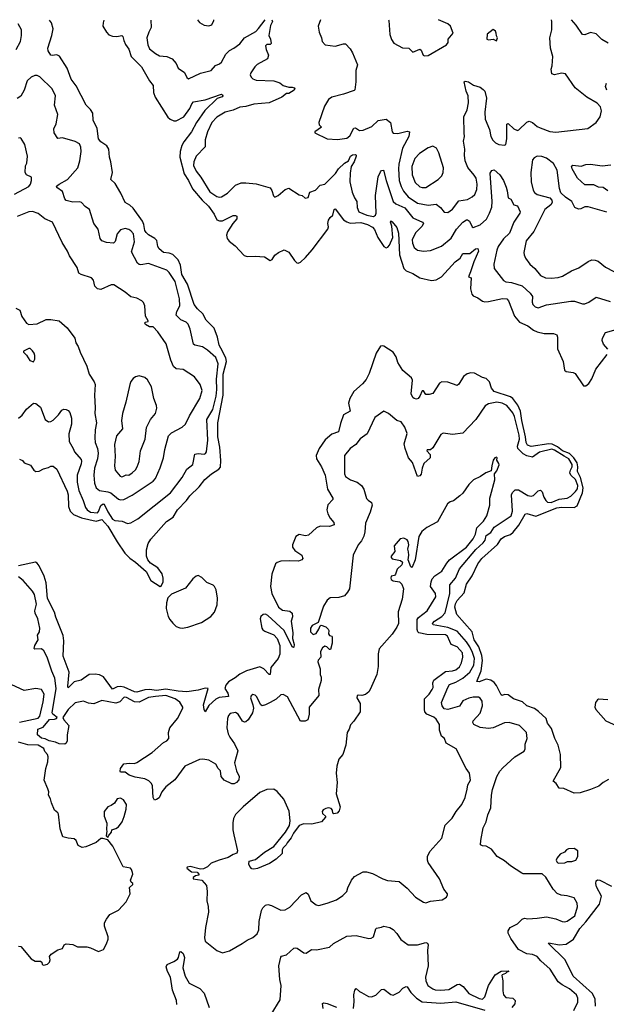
# Model space of a CAD drawing. Extents: x 2056909 to 2160450, y 827444 to 1016825.
# Tile 448 of 501: x 2110816 to 2115871, y 1007702 to 1016192. Entities that reach past the tile are written whole.
import ezdxf

# ---------------------------------------------------------------- set-up
doc = ezdxf.new("R2010")
doc.units = 0

msp = doc.modelspace()

# ---------------------------------------------------------------- linework, layer by layer
at = {"layer": '0CON10XD'}
for points in [[(2110815, 1012402.5), (2110840, 1012390), (2110855, 1012370), (2110909.3, 1012349.3), (2110937, 1012307), (2110955, 1012297.5), (2110985, 1012300), (2111020.5, 1012319.5), (2111065, 1012330), (2111085, 1012343.3), (2111105, 1012343.3), (2111135, 1012317.5), (2111226.2, 1012126.2), (2111234, 1012095), (2111236.9, 1011995), (2111249.6, 1011955), (2111279.5, 1011925), (2111347.7, 1011897.7), (2111475, 1011867.2), (2111525, 1011883.1), (2111575, 1011824.8), (2111655, 1011690.4), (2111722.3, 1011592.3), (2111765, 1011548.7), (2111814.3, 1011514.3), (2111905, 1011434.5), (2111946.5, 1011355), (2112025, 1011303.3), (2112038.3, 1011311.7), (2112051.2, 1011345), (2112052.5, 1011375), (2112043.2, 1011413.2), (2112005.5, 1011465.5), (2111943.3, 1011505), (2111920, 1011535), (2111910, 1011565), (2111909.3, 1011620.7), (2111923.3, 1011675), (2111945, 1011712.5), (2112082, 1011865), (2112138.8, 1011901.2), (2112176.5, 1011965), (2112252.1, 1012045), (2112282.7, 1012087.3), (2112363.6, 1012165), (2112412.4, 1012227.6), (2112468.9, 1012275), (2112532.1, 1012315), (2112545.5, 1012334.5), (2112548.8, 1012391.2), (2112541.5, 1012505), (2112524.5, 1012595), (2112524.8, 1012715), (2112568.4, 1012955), (2112568.6, 1013135), (2112598.5, 1013245), (2112592.4, 1013275), (2112549.1, 1013359.1), (2112534.4, 1013385), (2112521.6, 1013455), (2112493.2, 1013533.2), (2112421.4, 1013601.4), (2112395, 1013654.5), (2112347.3, 1013697.3), (2112320.4, 1013735), (2112262.7, 1013912.7), (2112212.6, 1013995), (2112200.7, 1014075), (2112181.5, 1014121.5), (2112135, 1014168.6), (2112105, 1014179.8), (2112055.4, 1014185.4), (2112019.2, 1014215), (2112005, 1014237.5), (2111997.6, 1014287.6), (2111981.1, 1014305), (2111926.4, 1014336.4), (2111905, 1014355.5), (2111893.8, 1014375), (2111886.4, 1014426.4), (2111874.6, 1014455), (2111795, 1014565.6), (2111765, 1014592.9), (2111724.2, 1014614.2), (2111687.8, 1014695), (2111639.8, 1014779.8), (2111600, 1014815), (2111615.7, 1014874.3), (2111602.3, 1014965), (2111590.3, 1015005), (2111585, 1015076.2), (2111567.9, 1015105), (2111515, 1015139.3), (2111495.9, 1015165), (2111484.1, 1015255), (2111448.8, 1015325), (2111446.4, 1015386.4), (2111426.4, 1015416.4), (2111388.1, 1015455), (2111302.9, 1015622.9), (2111259.5, 1015679.5), (2111224.1, 1015774.1), (2111158.3, 1015878.3), (2111135, 1015888.8), (2111095, 1015882.5), (2111085, 1015886.7), (2111062.3, 1015922.3), (2111058.8, 1015945), (2111092.9, 1016055), (2111103.9, 1016113.9), (2111089.2, 1016165), (2111073.2, 1016188.2)], [(2111542.1, 1016188.5), (2111535.3, 1016165), (2111532.9, 1016135), (2111563.1, 1016085), (2111585, 1016062.1), (2111615, 1016048.8), (2111651.9, 1016048.1), (2111696.2, 1016056.2), (2111705, 1016046.7), (2111713.6, 1016013.6), (2111727.6, 1015977.6), (2111756.6, 1015936.6), (2111775.5, 1015875), (2111865.9, 1015785), (2111935, 1015665.6), (2111967.5, 1015625), (2111969.6, 1015565), (2111984.7, 1015525), (2112091.3, 1015351.3), (2112112.9, 1015332.9), (2112145, 1015320.7), (2112165, 1015320), (2112230, 1015355), (2112283.4, 1015425), (2112299.1, 1015465), (2112315, 1015483.1), (2112415, 1015501.1), (2112555, 1015550), (2112563.8, 1015545), (2112567.1, 1015535), (2112562.1, 1015527.9), (2112518.5, 1015511.5), (2112411.2, 1015408.8), (2112340.3, 1015305), (2112295, 1015225.5), (2112230.7, 1015139.3), (2112213.5, 1015106.5), (2112198.4, 1015055), (2112194.8, 1015005), (2112233.8, 1014863.8), (2112271.7, 1014805), (2112303.8, 1014733.8), (2112389, 1014635), (2112442.9, 1014585), (2112490.6, 1014515), (2112515, 1014466.9), (2112536.4, 1014456.4), (2112565, 1014457.1), (2112655, 1014503.2), (2112675, 1014504.2), (2112687, 1014497), (2112687.5, 1014475), (2112651.2, 1014435), (2112606.6, 1014363.4), (2112598, 1014335), (2112603.9, 1014305), (2112621.4, 1014281.4), (2112672.1, 1014242.1), (2112749.4, 1014159.4), (2112775, 1014150.6), (2112845, 1014153.3), (2112926, 1014146), (2112975.4, 1014114.6), (2112992.9, 1014125), (2113015, 1014161.2), (2113045.8, 1014184.2), (2113095, 1014206), (2113135, 1014186.2), (2113184.5, 1014114.5), (2113205, 1014096.2), (2113215, 1014092.5), (2113235, 1014100), (2113279, 1014141), (2113335, 1014208), (2113470.4, 1014385), (2113476.8, 1014405), (2113472.3, 1014435), (2113477, 1014463), (2113490, 1014485), (2113514.5, 1014505.5), (2113524.6, 1014555), (2113535, 1014560.6), (2113607.4, 1014467.4), (2113635, 1014448.7), (2113665, 1014438.4), (2113755, 1014444.4), (2113813.3, 1014425), (2113855, 1014403.2), (2113873.5, 1014383.5), (2113902.8, 1014312.8), (2113955, 1014237.5), (2113975, 1014225.4), (2113989.2, 1014230.8), (2114003.4, 1014246.6), (2114031.5, 1014315), (2114022.1, 1014412.1), (2114012.7, 1014447.3), (2114015, 1014456.7), (2114025, 1014450), (2114065, 1014400), (2114081.6, 1014351.6), (2114088.1, 1014165), (2114125, 1014046.7), (2114145.3, 1014025.3), (2114203.4, 1014003.4), (2114265, 1013966.8), (2114365, 1013942.3), (2114405, 1013948.2), (2114450.6, 1013975), (2114569.5, 1014105), (2114610.4, 1014135), (2114635, 1014174.4), (2114695, 1014175.9), (2114745, 1014214.6), (2114765, 1014217.5), (2114768.8, 1014195), (2114728.9, 1014105), (2114701.7, 1014018.3), (2114684.3, 1013974.3), (2114707.5, 1013965), (2114701.1, 1013871.1), (2114711.2, 1013825), (2114725, 1013809.5), (2114765, 1013792.1), (2114804.8, 1013764.8), (2114825, 1013759.5), (2114855, 1013760.5), (2114976.6, 1013786.6), (2115014.7, 1013784.7), (2115028.5, 1013768.5), (2115079.4, 1013635), (2115122, 1013585), (2115195, 1013553.2), (2115245, 1013514.8), (2115275, 1013501), (2115335, 1013486.6), (2115415.6, 1013485.6), (2115443.5, 1013473.5), (2115449.6, 1013455), (2115451.5, 1013355), (2115500.6, 1013245), (2115510, 1013170), (2115525, 1013158.2), (2115585, 1013150.4), (2115601.6, 1013141.6), (2115674.3, 1013035), (2115695, 1013034.6), (2115719.6, 1013055), (2115745.9, 1013095), (2115781.6, 1013178.4), (2115879.1, 1013305)], [(2111945.1, 1016188.9), (2111950, 1016125), (2111928, 1016085), (2111911.9, 1016035), (2111919.4, 1015975), (2111935, 1015941.2), (2111985, 1015900), (2112020.9, 1015880.9), (2112085, 1015873.1), (2112130, 1015855), (2112165.5, 1015815.5), (2112181.2, 1015775), (2112235, 1015736.7), (2112255, 1015692.5), (2112272, 1015682), (2112375, 1015731.2), (2112466.7, 1015755), (2112504.4, 1015795.6), (2112538.7, 1015811.3), (2112555, 1015825.7), (2112591.8, 1015895), (2112623.8, 1015926.2), (2112660.8, 1015945), (2112712.9, 1015985), (2112754.4, 1016035.6), (2112850.2, 1016089.8), (2112874.6, 1016115.4), (2112930.4, 1016189.7)], [(2112990.1, 1016189.7), (2112993.3, 1016175), (2112978.6, 1016141.4), (2112962.7, 1016055), (2112977.3, 1016025), (2112984.1, 1015985.9), (2112975, 1015979.2), (2112945, 1015978), (2112934.3, 1015965), (2112938.6, 1015935), (2112958.8, 1015885), (2112951.2, 1015855), (2112863.3, 1015805), (2112841.2, 1015785), (2112806.7, 1015735), (2112803.3, 1015715), (2112810, 1015695), (2112825, 1015681.2), (2112855, 1015671.2), (2113005, 1015665.7), (2113056.4, 1015646.4), (2113085, 1015624.2), (2113135, 1015610), (2113165, 1015610), (2113180, 1015605), (2113187.5, 1015595), (2113182.5, 1015585), (2113135, 1015556.7), (2113115, 1015556.2), (2113075.4, 1015524.6), (2112966.7, 1015475), (2112835, 1015462.1), (2112765, 1015442), (2112713.4, 1015436.6), (2112655, 1015412.5), (2112586, 1015394), (2112515, 1015352.7), (2112471.2, 1015305), (2112432.9, 1015225), (2112414.6, 1015155), (2112412.9, 1015095), (2112335.6, 1015015), (2112316.4, 1014965), (2112314.6, 1014935), (2112335.3, 1014885.3), (2112377.3, 1014835), (2112455, 1014708.6), (2112515, 1014667.5), (2112535, 1014661.1), (2112555, 1014663.3), (2112607.5, 1014695), (2112675, 1014766), (2112724, 1014786), (2112765, 1014785.8), (2112855, 1014777.1), (2112973.4, 1014743.4), (2112989.7, 1014719.7), (2113001.7, 1014671.7), (2113015, 1014662.5), (2113044.1, 1014675.9), (2113105, 1014728), (2113135, 1014740), (2113225, 1014682.9), (2113250, 1014675), (2113275, 1014653.3), (2113302.3, 1014657.7), (2113315, 1014705.8), (2113365, 1014722.5), (2113405, 1014764.3), (2113445, 1014774.2), (2113537.8, 1014865), (2113561.9, 1014905), (2113614.7, 1014955.3), (2113648.6, 1014975), (2113665.5, 1015015), (2113685, 1015027.7), (2113709.8, 1015029.8), (2113716.9, 1015025), (2113716.2, 1015015), (2113699.1, 1014965), (2113672.9, 1014925), (2113662.4, 1014867.6), (2113661.8, 1014795), (2113680, 1014705), (2113701.5, 1014655), (2113721.8, 1014625), (2113723.5, 1014573.5), (2113739.5, 1014535), (2113808.6, 1014505), (2113865, 1014495.4), (2113881.5, 1014505), (2113887.3, 1014522.7), (2113883.1, 1014675), (2113905.7, 1014835.7), (2113925, 1014880), (2113935, 1014892), (2113950, 1014895), (2113973.9, 1014803.9), (2114035, 1014623.8), (2114056.7, 1014605), (2114135, 1014569.7), (2114204.4, 1014484.4), (2114285.9, 1014445.9), (2114295.4, 1014435.4), (2114281.5, 1014408.5), (2114225.5, 1014355), (2114198.1, 1014295), (2114200.6, 1014265), (2114215, 1014226.7), (2114243.3, 1014205), (2114295.7, 1014195.7), (2114355, 1014201.4), (2114451.5, 1014238.5), (2114533.4, 1014306.6), (2114581.3, 1014385), (2114635, 1014445.4), (2114665, 1014466.5), (2114675, 1014466.5), (2114691.1, 1014455), (2114714.2, 1014405), (2114725, 1014400), (2114783.8, 1014423.8), (2114837.4, 1014472.6), (2114865.7, 1014524.3), (2114883.5, 1014575), (2114887.4, 1014625), (2114870.8, 1014869.2), (2114885, 1014892.5), (2114905, 1014896), (2114954.3, 1014855), (2114984.4, 1014805), (2115007.4, 1014747.4), (2115018.2, 1014715), (2115026.2, 1014656.2), (2115048.8, 1014645), (2115075, 1014596.7), (2115105, 1014587.5), (2115127.5, 1014535), (2115125.6, 1014525), (2115073.2, 1014446.8), (2115038.1, 1014351.9), (2114985, 1014303.1), (2114940.6, 1014235), (2114926.4, 1014203.6), (2114901.4, 1014085), (2114905.8, 1014045.8), (2114985, 1013943.8), (2115005, 1013932), (2115055.4, 1013925.4), (2115146.1, 1013896.1), (2115214.7, 1013834.7), (2115234.5, 1013805), (2115232.2, 1013755), (2115238.6, 1013735), (2115257.2, 1013717.2), (2115285, 1013706.9), (2115355, 1013731.9), (2115565, 1013764.5), (2115595.8, 1013764.2), (2115665, 1013741.2), (2115685, 1013742), (2115720, 1013755), (2115785, 1013798.8), (2115905, 1013761.9)], [(2112348, 1016189.2), (2112365, 1016168.8), (2112404.2, 1016144.2), (2112445, 1016138), (2112471.2, 1016148.8), (2112489.2, 1016185), (2112489.8, 1016189.3)], [(2113407.3, 1016190.1), (2113388.8, 1016135), (2113396.2, 1016085), (2113416.2, 1016035), (2113421.2, 1016005), (2113447.5, 1015975), (2113535, 1015964), (2113605, 1015984), (2113623.8, 1015983.8), (2113665, 1015940), (2113685, 1015906.7), (2113726.2, 1015803.8), (2113712.5, 1015755), (2113714, 1015655), (2113704.2, 1015585.8), (2113698.9, 1015581.1), (2113605, 1015548.6), (2113506.7, 1015525), (2113476, 1015505), (2113442, 1015445), (2113393.8, 1015305), (2113396.4, 1015286.4), (2113417.5, 1015265), (2113360, 1015225), (2113360, 1015215), (2113465, 1015163.8), (2113555, 1015160), (2113635, 1015170.8), (2113660, 1015190), (2113695, 1015257.1), (2113709.1, 1015259.1), (2113745, 1015235.6), (2113775, 1015238.5), (2113849.4, 1015270.6), (2113905, 1015323.5), (2113975, 1015334.2), (2114010.8, 1015305), (2114025.8, 1015225.8), (2114035, 1015212), (2114075, 1015209.1), (2114155, 1015231.9), (2114174, 1015225), (2114168.2, 1015185), (2114116.2, 1015083.8), (2114083.7, 1014945), (2114080.3, 1014905), (2114086.7, 1014805), (2114102.7, 1014752.7), (2114122.9, 1014712.9), (2114162.7, 1014665), (2114245, 1014608.7), (2114335, 1014591.2), (2114405, 1014600.9), (2114443.1, 1014573.1), (2114475, 1014532.9), (2114505, 1014530.6), (2114545, 1014557.5), (2114601.2, 1014628.8), (2114675, 1014641.9), (2114715.6, 1014664.4), (2114737.5, 1014685), (2114755, 1014727.5), (2114758.2, 1014775), (2114748.2, 1014825), (2114732.6, 1014852.6), (2114678.3, 1014918.3), (2114655.3, 1014975.3), (2114648.2, 1015025), (2114650.7, 1015075), (2114639.6, 1015145), (2114648.7, 1015185), (2114646.1, 1015216.1), (2114644.6, 1015355), (2114670.7, 1015415), (2114683.5, 1015475), (2114679.5, 1015535), (2114663.6, 1015575), (2114646.7, 1015655), (2114655, 1015661.2), (2114682.5, 1015655), (2114726.7, 1015626.7), (2114785, 1015609.2), (2114811.2, 1015591.2), (2114823.3, 1015575), (2114837.8, 1015515), (2114823.5, 1015395), (2114827.8, 1015335), (2114863.5, 1015245), (2114875, 1015183.8), (2114892.4, 1015152.4), (2114915, 1015130), (2114945, 1015115.8), (2114995, 1015110.8), (2115005, 1015116.2), (2115014.6, 1015165), (2115013, 1015277), (2115015, 1015290), (2115025, 1015296.7), (2115075, 1015252), (2115105, 1015236.7), (2115117.7, 1015242.3), (2115185, 1015308), (2115205, 1015315.8), (2115235, 1015304.3), (2115275, 1015270.6), (2115301.2, 1015258.8), (2115385, 1015227.1), (2115435, 1015222.9), (2115712.7, 1015252.7), (2115785, 1015306.7), (2115818.5, 1015355), (2115828.8, 1015405), (2115820.2, 1015440.2), (2115792.4, 1015472.4), (2115703.1, 1015525), (2115602.2, 1015605), (2115518.8, 1015725), (2115485, 1015731.1), (2115425, 1015715.7), (2115401.2, 1015725), (2115397.1, 1015765), (2115405.7, 1015795), (2115410, 1015875), (2115390.4, 1015945), (2115383.1, 1016035), (2115401.8, 1016105), (2115402.2, 1016175), (2115397.8, 1016191.7)], [(2113993.6, 1016190.5), (2113996.7, 1016185), (2114006.7, 1016065), (2114020.5, 1016020.5), (2114040, 1015990), (2114115, 1015950), (2114170, 1015945), (2114205, 1015912.5), (2114265, 1015937.5), (2114275, 1015930), (2114292.5, 1015885), (2114305, 1015880), (2114335, 1015883.3), (2114493.3, 1015975), (2114507.5, 1015995), (2114507.5, 1016025), (2114552.5, 1016075), (2114527.5, 1016135), (2114506.7, 1016155), (2114425.3, 1016190.9)], [(2115888.1, 1015988.1), (2115831.3, 1016021.3), (2115785, 1016070), (2115735, 1016081.9), (2115685, 1016061.1), (2115665, 1016064), (2115610, 1016145), (2115572.5, 1016191.8)], [(2110785.8, 1015935), (2110824.2, 1016005), (2110832, 1016055), (2110830, 1016105), (2110801.4, 1016155)], [(2114925, 1016010), (2114932.5, 1016035), (2114923.6, 1016053.6), (2114923.3, 1016075), (2114915, 1016092.5), (2114895, 1016106.7), (2114843.9, 1016066.1), (2114842.5, 1016025), (2114855, 1016017.5), (2114895, 1016022.5), (2114925, 1016010)], [(2110805, 1012755.7), (2110837.8, 1012782.2), (2110875, 1012832.5), (2110935, 1012884.2), (2110955, 1012882), (2110995, 1012850), (2111035.7, 1012745), (2111065, 1012724.4), (2111085, 1012727.1), (2111105, 1012738.6), (2111150, 1012785), (2111178.8, 1012825), (2111195, 1012832.5), (2111215, 1012832), (2111235, 1012822), (2111249.2, 1012805), (2111261.9, 1012755), (2111263.1, 1012705), (2111239.5, 1012620.5), (2111241.1, 1012555), (2111276.9, 1012495), (2111287.8, 1012465), (2111345, 1012398.8), (2111349.5, 1012385), (2111345, 1012362), (2111310.9, 1012265), (2111310.3, 1012205), (2111325, 1012132.5), (2111363.9, 1012045), (2111382.7, 1011985), (2111396.2, 1011965), (2111425, 1011945.4), (2111485, 1011940.6), (2111495, 1011952), (2111515, 1012003.1), (2111535, 1012016.4), (2111545, 1012015.4), (2111575, 1011947.5), (2111615.7, 1011885), (2111635, 1011873.6), (2111698, 1011868), (2111745, 1011848.6), (2111775, 1011853.5), (2111835, 1011888.2), (2112115, 1012112.9), (2112216.9, 1012243.1), (2112256.9, 1012315), (2112307.5, 1012355), (2112325.6, 1012444.4), (2112355, 1012451.9), (2112405, 1012445.8), (2112418.3, 1012451.7), (2112425.6, 1012464.4), (2112436.2, 1012565), (2112429.3, 1012745), (2112480.5, 1012829.5), (2112509, 1012945), (2112515.5, 1013004.5), (2112511.2, 1013091.2), (2112525.2, 1013225.2), (2112505, 1013278.5), (2112435, 1013342.9), (2112391.2, 1013371.2), (2112326.4, 1013386.4), (2112312.9, 1013395), (2112283.7, 1013523.7), (2112267, 1013567), (2112250, 1013585), (2112203.4, 1013603.4), (2112165.6, 1013645), (2112168.9, 1013675), (2112197.1, 1013725), (2112191.8, 1013785), (2112155.9, 1013935), (2112105, 1014012.5), (2112085, 1014032.9), (2111925, 1014088.8), (2111858.9, 1014078.9), (2111845, 1014081.1), (2111832.4, 1014092.4), (2111780.3, 1014190.3), (2111806.2, 1014275), (2111795.9, 1014345), (2111775, 1014372.3), (2111755, 1014383.8), (2111725, 1014390), (2111685, 1014380), (2111655.5, 1014345), (2111640, 1014280), (2111625, 1014266), (2111565, 1014272), (2111525, 1014284), (2111509.2, 1014305), (2111492.5, 1014385), (2111453.8, 1014435), (2111416.2, 1014555), (2111379.7, 1014579.7), (2111348.8, 1014615), (2111335, 1014622.5), (2111275, 1014619.5), (2111216.7, 1014633.3), (2111205, 1014646.7), (2111185, 1014709.2), (2111136.7, 1014745), (2111134, 1014755), (2111156.2, 1014775), (2111226.7, 1014813.3), (2111316.7, 1014913.3), (2111334.4, 1014975), (2111344.3, 1015055), (2111342.5, 1015092.5), (2111332, 1015122), (2111295, 1015140.8), (2111185, 1015172.5), (2111145, 1015168), (2111111.9, 1015215), (2111110.3, 1015249.7), (2111128.9, 1015295), (2111143.2, 1015373.2), (2111117.1, 1015455), (2111124.2, 1015535), (2111097.1, 1015595), (2110989.3, 1015699.3), (2110965, 1015710.4), (2110945, 1015710), (2110915, 1015697.3), (2110880.9, 1015665), (2110855, 1015583.3), (2110825, 1015531.2), (2110795, 1015511.2)], [(2115875, 1015583.3), (2115864.6, 1015615), (2115871.9, 1015645)], [(2110771.7, 1014688.3), (2110895, 1014754.2), (2110909.2, 1014775), (2110918, 1014805), (2110916.7, 1014835), (2110873.3, 1014855), (2110863.8, 1014875), (2110867, 1014933), (2110876.4, 1014953.6), (2110883.3, 1015015), (2110861.2, 1015115), (2110828.3, 1015168.3), (2110823, 1015173), (2110805, 1015170)], [(2114285, 1014743.6), (2114315, 1014744.6), (2114422, 1014815), (2114455, 1014846.7), (2114465.7, 1014875), (2114466.7, 1014915), (2114429.2, 1015045), (2114408.8, 1015085), (2114375, 1015102), (2114335, 1015087.5), (2114261.5, 1015038.5), (2114221.2, 1014995), (2114194.7, 1014925), (2114197.1, 1014855), (2114225, 1014788.1), (2114265, 1014750.5), (2114285, 1014743.6)], [(2115875, 1014530.8), (2115715, 1014578.8), (2115685, 1014577.1), (2115650.3, 1014559.7), (2115632.4, 1014557.6), (2115601.1, 1014571.1), (2115573.6, 1014623.6), (2115520.7, 1014660.7), (2115479.7, 1014699.7), (2115467.5, 1014737.5), (2115447.3, 1014895), (2115415, 1014951.4), (2115355, 1014998.1), (2115315, 1015012.9), (2115274.1, 1015015.9), (2115248.8, 1015001.2), (2115235.8, 1014984.2), (2115219.4, 1014875), (2115224.3, 1014795), (2115240.6, 1014720.6), (2115251.7, 1014701.7), (2115276.7, 1014685), (2115385.6, 1014655.6), (2115400.8, 1014635), (2115404.2, 1014615), (2115392.9, 1014595), (2115340.8, 1014555), (2115246.7, 1014365), (2115180, 1014285), (2115161.1, 1014185), (2115162.2, 1014165), (2115175.6, 1014135), (2115213.1, 1014085), (2115255.9, 1014045.9), (2115304.7, 1013984.7), (2115347, 1013967), (2115395, 1013964.5)], [(2115885, 1014715.5), (2115845, 1014745.5), (2115805, 1014747.7), (2115765, 1014766.9), (2115685, 1014768.1), (2115622.5, 1014825), (2115576.9, 1014905), (2115570.5, 1014929.5), (2115582.9, 1014937.1), (2115655, 1014929.4), (2115694.1, 1014944.1), (2115735, 1014946.9), (2115835, 1014930.5), (2115910.9, 1014939.1)], [(2110784, 1013705), (2110816.2, 1013686.2), (2110833.4, 1013633.4), (2110873.8, 1013575), (2110895, 1013563.8), (2110965, 1013570.6), (2111045, 1013606), (2111085, 1013607.1), (2111156, 1013595), (2111225.8, 1013535), (2111291.4, 1013445), (2111300.6, 1013405), (2111320.6, 1013375), (2111335.7, 1013325), (2111395.7, 1013205), (2111413.8, 1013136.2), (2111458.3, 1013068.3), (2111465.6, 1013045), (2111459.4, 1012955), (2111467.5, 1012845), (2111463.2, 1012796.8), (2111476.7, 1012715), (2111465.4, 1012654.6), (2111462.5, 1012585), (2111467.3, 1012545), (2111485.3, 1012495.3), (2111492.1, 1012455), (2111485.3, 1012405), (2111459.3, 1012325), (2111454.6, 1012265), (2111460.4, 1012195), (2111475.5, 1012155), (2111505, 1012132.1), (2111575, 1012121.2), (2111601.1, 1012111.1), (2111666.8, 1012056.8), (2111685, 1012050.9), (2111714.6, 1012055.4), (2111785, 1012091.5), (2111966, 1012214), (2111986.5, 1012235), (2112025, 1012328.8), (2112055.6, 1012415), (2112065.7, 1012485), (2112097.2, 1012602.8), (2112125, 1012630.8), (2112215, 1012678), (2112245.6, 1012704.4), (2112277.8, 1012775), (2112367.5, 1012925), (2112387.1, 1012995), (2112370, 1013045), (2112323, 1013113), (2112225, 1013176), (2112165, 1013182), (2112140.2, 1013200.2), (2112117.1, 1013255), (2112077.3, 1013397.3), (2112005, 1013499.2), (2111965, 1013542.5), (2111935, 1013543.3), (2111900, 1013565), (2111893.3, 1013575), (2111897, 1013583), (2111921.7, 1013588.3), (2111923.3, 1013595), (2111898.6, 1013635), (2111893.8, 1013725), (2111883.6, 1013753.6), (2111868.3, 1013768.3), (2111825, 1013790), (2111775, 1013802), (2111725, 1013843.8), (2111625.7, 1013905.7), (2111605, 1013904.2), (2111515, 1013866), (2111485, 1013870), (2111462, 1013895), (2111451.2, 1013945), (2111435.9, 1013965.9), (2111345, 1013994), (2111325, 1014006.7), (2111312, 1014055), (2111244.5, 1014154.5), (2111229.2, 1014195), (2111180.9, 1014270.9), (2111100, 1014445), (2111031.2, 1014475), (2110975, 1014519.4), (2110925, 1014536.5), (2110894.6, 1014535.4), (2110795, 1014495.7)], [(2115395, 1013964.5), (2115455, 1013968.9), (2115495, 1013980), (2115572, 1014025), (2115635, 1014052.9), (2115715, 1014107.5), (2115745, 1014120), (2115775, 1014118.9), (2115799.8, 1014109.8), (2115865, 1014059.2), (2115935, 1014019.2)], [(2115885, 1013350), (2115847.5, 1013395), (2115834.2, 1013425), (2115837.1, 1013445), (2115865, 1013496), (2115955, 1013521.5)], [(2110935, 1013242.5), (2110946.1, 1013263.9), (2110946, 1013295), (2110941.2, 1013315), (2110925.7, 1013335.7), (2110905.8, 1013355.8), (2110895, 1013356.7), (2110850, 1013335), (2110850, 1013325), (2110875, 1013300), (2110904.1, 1013254.1), (2110935, 1013242.5)], [(2115890.5, 1009639.5), (2115844.2, 1009615.8), (2115805.9, 1009584.1), (2115735, 1009553.3), (2115645, 1009526.7), (2115595, 1009523.8), (2115505, 1009563.3), (2115464.3, 1009564.3), (2115438.8, 1009605), (2115412.5, 1009625), (2115480, 1009745), (2115475.6, 1009855), (2115456.9, 1009935), (2115427.1, 1009995), (2115399.7, 1010079.7), (2115365.6, 1010125.6), (2115352.5, 1010165), (2115286.7, 1010226.7), (2115253, 1010253), (2115185, 1010276.9), (2115148.8, 1010308.8), (2115070, 1010335), (2115025, 1010371.2), (2114995, 1010373.8), (2114975, 1010363.3), (2114965, 1010370), (2114925, 1010450.8), (2114905, 1010475.8), (2114875, 1010495.7), (2114835, 1010504.4), (2114775, 1010482.3), (2114754.4, 1010485), (2114793.2, 1010576.8), (2114802.9, 1010665), (2114798.2, 1010708.2), (2114772.4, 1010785), (2114731.9, 1010845), (2114714, 1010914), (2114583.9, 1011063.9), (2114567.1, 1011125), (2114571.7, 1011155), (2114585, 1011184.4), (2114645, 1011250.6), (2114667.3, 1011325), (2114715.8, 1011395.8), (2114765, 1011498.6), (2114799.6, 1011545), (2114932.5, 1011667.5), (2114965, 1011716.4), (2114995, 1011736.2), (2115045, 1011754), (2115067.7, 1011772.3), (2115117.3, 1011832.7), (2115170.6, 1011929.4), (2115185, 1011933.1), (2115265, 1011909.5), (2115445, 1011982.8), (2115485, 1011988), (2115595, 1011985.2), (2115621.3, 1011998.7), (2115667.3, 1012112.7), (2115670.3, 1012155), (2115648.2, 1012245), (2115621.5, 1012295), (2115625.7, 1012335), (2115619.6, 1012369.6), (2115591.6, 1012415), (2115555, 1012451.3), (2115495, 1012473.2), (2115449.2, 1012509.2), (2115405, 1012532.2), (2115374.7, 1012535.3), (2115225, 1012512.7), (2115192.6, 1012522.6), (2115180.4, 1012545), (2115175.3, 1012595), (2115142, 1012735), (2115130.3, 1012815), (2115108.2, 1012868.2), (2115064.7, 1012924.7), (2115045, 1012940.6), (2114905, 1012986.9), (2114882, 1013015), (2114865, 1013068), (2114835, 1013097.1), (2114805, 1013105.9), (2114735, 1013143.3), (2114703.4, 1013146.6), (2114671.5, 1013138.5), (2114641.2, 1013115), (2114600.5, 1013049.5), (2114585, 1013037.1), (2114505, 1013067.1), (2114455, 1013069.5), (2114435, 1013058.6), (2114375, 1012970), (2114345, 1012961.2), (2114315, 1012961.2), (2114295, 1012992.5), (2114285, 1012992.5), (2114264.2, 1012945), (2114248.8, 1012925), (2114235, 1012918.8), (2114215, 1012925.8), (2114204.4, 1012935), (2114190, 1012965), (2114200.8, 1013085), (2114193.6, 1013105), (2114117.2, 1013167.2), (2114075.8, 1013235.8), (2114060.2, 1013285), (2114035, 1013325.5), (2113955, 1013377.1), (2113945, 1013380.8), (2113925, 1013376), (2113888.9, 1013315), (2113828.1, 1013141.9), (2113801.3, 1013088.7), (2113768.8, 1013051.2), (2113695.5, 1012985), (2113662.1, 1012925), (2113650.8, 1012885), (2113664.3, 1012815), (2113605, 1012783.3), (2113580.4, 1012709.6)], [(2111695, 1012249.2), (2111705, 1012252.5), (2111733.4, 1012266.6), (2111755, 1012265.7), (2111785, 1012284.4), (2111815, 1012309.4), (2111829.6, 1012335), (2111845, 1012382.5), (2111857.3, 1012475), (2111898.2, 1012575), (2111908.2, 1012675), (2111942.9, 1012745), (2111985.8, 1012795), (2111996.8, 1012843.2), (2111994.2, 1012865), (2111972.5, 1012925), (2111951.4, 1013025), (2111916.8, 1013086.8), (2111895.6, 1013105.6), (2111845, 1013121.4), (2111815, 1013113.1), (2111795, 1013098.6), (2111775, 1013071.2), (2111765.6, 1013045), (2111731.8, 1012895), (2111701.5, 1012795), (2111694.5, 1012735), (2111701.1, 1012665), (2111651.5, 1012605), (2111631.5, 1012528.5), (2111638.9, 1012425), (2111632, 1012345), (2111637.7, 1012307.7), (2111681.2, 1012255), (2111695, 1012249.2)], [(2115490, 1008415), (2115515, 1008412), (2115535, 1008420), (2115598.6, 1008465), (2115623, 1008543), (2115621.2, 1008575), (2115595, 1008620), (2115535, 1008638), (2115481.7, 1008641.7), (2115447.7, 1008657.7), (2115413.8, 1008695), (2115349.3, 1008799.3), (2115317, 1008827), (2115155, 1008826.7), (2115142.3, 1008832.3), (2115045, 1008896.7), (2114995, 1008938.8), (2114930, 1008975), (2114880.5, 1009040.5), (2114835.8, 1009065.8), (2114805, 1009068), (2114788.3, 1009078.3), (2114788.8, 1009115), (2114811.2, 1009225), (2114836.2, 1009275), (2114851.2, 1009335), (2114875.8, 1009395), (2114882, 1009505), (2114891.2, 1009555), (2114928, 1009665), (2114955, 1009713.3), (2114979.2, 1009740.8), (2115083.8, 1009835), (2115164, 1009885), (2115172.5, 1009905), (2115172.5, 1009945), (2115189.6, 1009995), (2115184.3, 1010045), (2115122.5, 1010105), (2115035, 1010131.9), (2114995, 1010130), (2114895, 1010086.5), (2114855, 1010079.1), (2114785, 1010088.1), (2114728.8, 1010115), (2114721.7, 1010131.7), (2114723.8, 1010145), (2114785, 1010211.4), (2114803.1, 1010275), (2114802.2, 1010315), (2114785, 1010342.5), (2114769.4, 1010349.4), (2114725, 1010350.7), (2114685, 1010342), (2114635, 1010317.5), (2114605, 1010273.1), (2114505, 1010245.2), (2114475, 1010249.5), (2114456.1, 1010275), (2114451.6, 1010305), (2114504.7, 1010435), (2114520.8, 1010459.2), (2114575, 1010479.8), (2114635.9, 1010514.1), (2114695.1, 1010564.9), (2114728.9, 1010625), (2114734.8, 1010685), (2114718.8, 1010735), (2114693.9, 1010785), (2114665, 1010827), (2114585, 1010918.9), (2114505, 1010951.2), (2114378.8, 1010975), (2114372.5, 1010985), (2114390.6, 1011005), (2114454.6, 1011045), (2114481.2, 1011078.8), (2114523.5, 1011245), (2114521.4, 1011318.6), (2114571.8, 1011375), (2114605, 1011458.2), (2114747.9, 1011622.1), (2114810.4, 1011679.6), (2114826.9, 1011705), (2114836.8, 1011745), (2114875, 1011770.7), (2114903.8, 1011816.2), (2115050.4, 1011915), (2115063.5, 1011955), (2115053.8, 1012095), (2115062.7, 1012115), (2115085, 1012136.7), (2115115, 1012138.2), (2115195, 1012088.9), (2115225, 1012082.7), (2115245, 1012090), (2115285, 1012130.5), (2115305, 1012134.4), (2115319.6, 1012119.6), (2115332, 1012075), (2115349.4, 1012045), (2115365, 1012032.7), (2115395, 1012029.1), (2115465, 1012056.2), (2115535, 1012065.3), (2115565, 1012083.9), (2115605, 1012123.3), (2115622.9, 1012147.1), (2115624.8, 1012175), (2115605, 1012226), (2115564.6, 1012264.6), (2115556.8, 1012285), (2115561.3, 1012308.7), (2115577.9, 1012335), (2115576.9, 1012355), (2115548, 1012405), (2115508.9, 1012428.9), (2115425, 1012480.7), (2115402.3, 1012487.7), (2115295, 1012463.2), (2115235, 1012420), (2115185, 1012430.6), (2115155, 1012447.2), (2115108.8, 1012495), (2115106.3, 1012515), (2115123.2, 1012575), (2115121.5, 1012608.5), (2115079.2, 1012769.2), (2115065, 1012803.3), (2115013.1, 1012865), (2114975, 1012884.6), (2114927.3, 1012892.7), (2114855, 1012878.5), (2114828, 1012862), (2114745.9, 1012744.1), (2114635, 1012628), (2114545, 1012615.6), (2114465, 1012625.8), (2114445.7, 1012614.3), (2114375, 1012500), (2114355, 1012483.3), (2114328.3, 1012481.7), (2114324.2, 1012475), (2114352.7, 1012442.7), (2114354.2, 1012415), (2114298.8, 1012365), (2114282.9, 1012325), (2114276.1, 1012273.9), (2114265, 1012260), (2114244.3, 1012254.3), (2114202, 1012375), (2114166.9, 1012415), (2114136.9, 1012495), (2114130, 1012535), (2114154.5, 1012625), (2114135, 1012678), (2114103.3, 1012725), (2114065, 1012736.2), (2113995, 1012796.7), (2113955, 1012817.5), (2113875, 1012762), (2113809.1, 1012620.9), (2113751.3, 1012578.7), (2113711.7, 1012528.3), (2113664.5, 1012495.5), (2113616.2, 1012435), (2113615.6, 1012275), (2113625, 1012254.2), (2113665.8, 1012224.2), (2113724.5, 1012204.5), (2113762.5, 1012175), (2113780.6, 1012145), (2113805, 1012062.5), (2113817.5, 1012047.5), (2113848.3, 1012028.3), (2113852.9, 1012005), (2113836.9, 1011945), (2113795, 1011850), (2113791.2, 1011775), (2113782.8, 1011737.2), (2113761.4, 1011698.6), (2113732.5, 1011665), (2113689.2, 1011575), (2113658.9, 1011285), (2113642.2, 1011255), (2113614.6, 1011225.4), (2113565, 1011209.6), (2113492.5, 1011207.5), (2113465, 1011186.7), (2113434.5, 1011135.5), (2113387.1, 1010992.9), (2113335, 1010967.7), (2113321.5, 1010945), (2113321.1, 1010915), (2113345, 1010889.5), (2113370.9, 1010899.1), (2113392.9, 1010937.1), (2113403.9, 1010966.1), (2113415, 1010970), (2113455, 1010956.2), (2113475, 1010936.7), (2113480, 1010925), (2113476.7, 1010895), (2113485, 1010882.5), (2113505, 1010877.5), (2113509.3, 1010869.3), (2113509.2, 1010815), (2113495, 1010762.5), (2113485, 1010760), (2113464.1, 1010784.1), (2113445, 1010790), (2113424.4, 1010775), (2113409.2, 1010745), (2113411.2, 1010695), (2113389.3, 1010670.7), (2113384, 1010656), (2113406.2, 1010595), (2113406.2, 1010545), (2113413.9, 1010523.9), (2113412.5, 1010495), (2113390.6, 1010415), (2113392.9, 1010365), (2113310.8, 1010265), (2113310.8, 1010205), (2113300, 1010155), (2113275, 1010142.5), (2113235, 1010142.5), (2113125, 1010353.3), (2113085, 1010373.8), (2113065, 1010371.2), (2113025, 1010334), (2112975, 1010303.8), (2112935, 1010283.8), (2112905, 1010276.7), (2112893.3, 1010285), (2112855.8, 1010355.8), (2112845, 1010367.5), (2112825, 1010372.5), (2112809.3, 1010360.7), (2112806.2, 1010345), (2112826, 1010285), (2112829.5, 1010255), (2112820.9, 1010215), (2112785.3, 1010154.7), (2112765, 1010136.9), (2112752.5, 1010135), (2112735, 1010144), (2112698.6, 1010205), (2112675, 1010218.1), (2112629.5, 1010210.5), (2112615, 1010193.3), (2112605.8, 1010165), (2112601.4, 1010085), (2112611.9, 1010035), (2112625.7, 1010005), (2112667.4, 1009947.4), (2112696.1, 1009886.1), (2112667.7, 1009785), (2112683.1, 1009715), (2112707.8, 1009665), (2112705, 1009638.8), (2112685.6, 1009615), (2112665, 1009602.9), (2112645, 1009603.3), (2112577.1, 1009635), (2112552.5, 1009665), (2112546, 1009715), (2112525.7, 1009735.7), (2112505, 1009771.2), (2112445, 1009807.5), (2112395, 1009816.5), (2112365, 1009811.5), (2112238.8, 1009755), (2112153, 1009637), (2112075, 1009577.5), (2112042.2, 1009535), (2112018.3, 1009481.7), (2111995, 1009466.7), (2111977, 1009463), (2111966, 1009485), (2111960, 1009585), (2111950.8, 1009605), (2111928.3, 1009628.3), (2111895, 1009647.5), (2111811.4, 1009661.4), (2111758.3, 1009678.3), (2111725, 1009703.8), (2111685, 1009703.8), (2111680.8, 1009710.8), (2111684.2, 1009735), (2111713.8, 1009775), (2111758, 1009782), (2111805, 1009779.4), (2111825, 1009786), (2111956.8, 1009873.2), (2112055, 1009958.8), (2112083.3, 1009975), (2112100, 1009995), (2112097.5, 1010045), (2112110, 1010085), (2112175, 1010167.5), (2112222.5, 1010255), (2112222.5, 1010265), (2112195, 1010306.2), (2112156.7, 1010335), (2112075, 1010364.7), (2111985, 1010356.2), (2111925, 1010348), (2111845, 1010305.9), (2111805, 1010311.1), (2111735, 1010347.7), (2111715, 1010351.1), (2111679.1, 1010310.9), (2111645, 1010298.1), (2111525, 1010322.5), (2111455, 1010291.8), (2111409.2, 1010299.2), (2111365, 1010316.7), (2111295, 1010301.5), (2111233.8, 1010245), (2111188.2, 1010175), (2111195.8, 1010155), (2111240.2, 1010105), (2111225.6, 1010025), (2111224.6, 1009975), (2111216.7, 1009955), (2111205, 1009946.2), (2111155, 1009947.1), (2111125, 1009963.4), (2111068.5, 1009975), (2111035, 1009991.9), (2111005, 1009995.4), (2110968, 1010025), (2110972, 1010075), (2111017, 1010093), (2111072.1, 1010157.9), (2111115, 1010159.6), (2111133.5, 1010165), (2111139.7, 1010175), (2111102.5, 1010202.5), (2111095.2, 1010215), (2111130.2, 1010425), (2111119.2, 1010515), (2111092.7, 1010575), (2111052.8, 1010695), (2111025, 1010748.6), (2111005, 1010765.9), (2110945, 1010763.6), (2110940.6, 1010770.6), (2110947.1, 1010795), (2110974.5, 1010845), (2110968.2, 1010885), (2110986.2, 1010915), (2110989.1, 1010945), (2110972.1, 1011025), (2110949, 1011075), (2110947.6, 1011095), (2110962.1, 1011152.1), (2110944.5, 1011235), (2110925, 1011265.6), (2110845, 1011357.5), (2110806.7, 1011386.7)], [(2113580.4, 1012709.6), (2113562.9, 1012637.1), (2113505, 1012617.2), (2113449.5, 1012570.5), (2113395.3, 1012495), (2113370.6, 1012435), (2113374.3, 1012404.3), (2113417.5, 1012335), (2113447.3, 1012265), (2113468.9, 1012145), (2113515.8, 1012065), (2113514, 1012055), (2113471.5, 1012008.5), (2113463.1, 1011965), (2113471.1, 1011931.1), (2113491.4, 1011895), (2113524.3, 1011855), (2113526.2, 1011835), (2113485, 1011822.7), (2113405, 1011824.3), (2113375, 1011811.2), (2113305, 1011746.7), (2113278.3, 1011741.7), (2113225, 1011753.3), (2113195, 1011736.7), (2113166.2, 1011665), (2113166, 1011645), (2113186, 1011615), (2113246.7, 1011575), (2113256.2, 1011545), (2113247, 1011533), (2113217.3, 1011522.7), (2113145, 1011525.3), (2113065, 1011522.4), (2113035, 1011512.3), (2113020.8, 1011499.2), (2112988.8, 1011411.2), (2112977.9, 1011305), (2112987.3, 1011245), (2113046.9, 1011125), (2113081.7, 1011101.7), (2113145, 1011090.5), (2113164.3, 1011075), (2113165.7, 1011044.3), (2113154.6, 1011005), (2113170.5, 1010905), (2113165.5, 1010855), (2113180.4, 1010805), (2113177.4, 1010782.6), (2113175, 1010778.8), (2113164, 1010784), (2113095.5, 1010925), (2112955, 1011054.5), (2112935, 1011064.7), (2112915, 1011062.7), (2112895, 1011046.4), (2112887.7, 1011025), (2112902.4, 1010945), (2112910.3, 1010930.3), (2112928.1, 1010918.1), (2113005, 1010888.9), (2113034.4, 1010855), (2113057.8, 1010795), (2113058.9, 1010721.1), (2113041.9, 1010685), (2112979.8, 1010605), (2112973.2, 1010546.8), (2112965, 1010544.3), (2112919, 1010595), (2112885, 1010612.6), (2112771.8, 1010578.2), (2112712.1, 1010547.9), (2112673.8, 1010516.2), (2112615, 1010481.6), (2112593.5, 1010455), (2112583.8, 1010425), (2112610.2, 1010385), (2112614.3, 1010355), (2112535, 1010347.1), (2112505, 1010333.9), (2112445, 1010277.8), (2112415, 1010223.3), (2112405, 1010243.8), (2112400.3, 1010285), (2112438.9, 1010425), (2112415, 1010428.7), (2112355, 1010411.3), (2112256.1, 1010396.1), (2112182.5, 1010402.5), (2112075, 1010419.8), (2111995, 1010407.4), (2111935, 1010416.8), (2111895, 1010413.8), (2111825, 1010392), (2111805, 1010395.8), (2111716.3, 1010436.3), (2111685, 1010443.4), (2111655, 1010438.5), (2111615, 1010419.1), (2111537.4, 1010525), (2111505, 1010542.5), (2111465, 1010548.3), (2111415, 1010545.6), (2111345, 1010498.2), (2111285, 1010482.7), (2111235, 1010430), (2111230, 1010445), (2111242.7, 1010565), (2111191.4, 1010705), (2111196.7, 1010835), (2111191.8, 1010881.8), (2111128.7, 1011038.7), (2111114.5, 1011084.5), (2111055, 1011202), (2111044.5, 1011335), (2111025.8, 1011395), (2110982.8, 1011482.8), (2110967.1, 1011505), (2110953.1, 1011513.1), (2110805, 1011481.3)], [(2112565, 1008144.4), (2112625, 1008164.3), (2112734.1, 1008225.9), (2112775, 1008256.2), (2112825, 1008278.8), (2112861.2, 1008308.8), (2112876, 1008345), (2112880, 1008415), (2112898.8, 1008511.2), (2112912, 1008535), (2112935, 1008558), (2112955, 1008562), (2112985, 1008554.2), (2113065, 1008514.2), (2113105, 1008517.1), (2113145, 1008539.2), (2113245, 1008646), (2113285, 1008666.2), (2113301.2, 1008651.2), (2113324.3, 1008595), (2113369.7, 1008559.7), (2113395, 1008554.3), (2113465, 1008574.4), (2113546.7, 1008603.3), (2113599.8, 1008640.2), (2113633.8, 1008675), (2113642.7, 1008707.3), (2113675, 1008773.3), (2113700, 1008805), (2113775, 1008842.9), (2113805, 1008844.2), (2113855, 1008830), (2113945, 1008783.8), (2113985, 1008770), (2114085, 1008762), (2114154.4, 1008704.4), (2114227.5, 1008625), (2114295, 1008581.2), (2114315, 1008576.2), (2114355, 1008590), (2114456.4, 1008603.6), (2114493, 1008627), (2114503.3, 1008645), (2114502.5, 1008655), (2114470, 1008695), (2114434, 1008785), (2114336, 1008925), (2114328.8, 1008945), (2114328.8, 1008975), (2114350.9, 1009019.1), (2114455, 1009133.3), (2114482.8, 1009247.2), (2114542, 1009308), (2114576.9, 1009365), (2114625.2, 1009424.8), (2114655, 1009484), (2114671.8, 1009558.2), (2114679.1, 1009595), (2114699.4, 1009635), (2114693.1, 1009695), (2114663.1, 1009735), (2114577.1, 1009905), (2114490, 1009955), (2114476, 1009995), (2114452, 1010015), (2114433.1, 1010065), (2114433.5, 1010115), (2114405, 1010161.9), (2114385, 1010178.8), (2114324.4, 1010205), (2114308.5, 1010225), (2114303.6, 1010245), (2114303.4, 1010336.6), (2114343.3, 1010375), (2114370, 1010415), (2114377.9, 1010435), (2114377.5, 1010475), (2114384.6, 1010495.4), (2114485, 1010571.1), (2114545, 1010576.4), (2114575, 1010586.7), (2114605, 1010612.9), (2114622.7, 1010645), (2114636, 1010695), (2114631.8, 1010731.8), (2114585, 1010783.1), (2114535.6, 1010805), (2114521.6, 1010831.6), (2114503.3, 1010875), (2114485, 1010887.5), (2114325, 1010889.4), (2114255.6, 1010905), (2114246.4, 1010915), (2114241.2, 1010935), (2114241.1, 1011018.9), (2114252.7, 1011037.3), (2114327.5, 1011095), (2114402, 1011215), (2114400, 1011245), (2114357.5, 1011305), (2114360.9, 1011345), (2114370.7, 1011369.3), (2114394.7, 1011395.3), (2114455, 1011435.8), (2114495.5, 1011505), (2114520.9, 1011535), (2114665, 1011643.2), (2114723.6, 1011715), (2114742.5, 1011755), (2114755, 1011810), (2114812.1, 1011867.9), (2114842.7, 1011915), (2114866.9, 1012005), (2114868.1, 1012065), (2114874.2, 1012085), (2114910.8, 1012225), (2114906.7, 1012275), (2114927, 1012303), (2114947.7, 1012352.3), (2114946.2, 1012365), (2114927.5, 1012395), (2114930, 1012415), (2114925, 1012420), (2114910, 1012415), (2114897.5, 1012395), (2114883.3, 1012345), (2114879.3, 1012300.7), (2114834.1, 1012285.9), (2114786.1, 1012253.9), (2114726.7, 1012225), (2114686.7, 1012185), (2114635, 1012110), (2114610, 1012085), (2114555, 1012044), (2114525, 1012033.3), (2114503.2, 1012016.8), (2114417.2, 1011862.8), (2114325, 1011814), (2114282, 1011778), (2114254.2, 1011735), (2114223.5, 1011535), (2114199.3, 1011470.7), (2114195, 1011467.5), (2114187.5, 1011475), (2114164.4, 1011535), (2114169.5, 1011575), (2114165.9, 1011604.1), (2114161.4, 1011625), (2114170.4, 1011665), (2114165, 1011691.2), (2114155, 1011707.5), (2114125, 1011722.5), (2114094.2, 1011715.8), (2114043.3, 1011655), (2114048.8, 1011605), (2114016.7, 1011565), (2114016.7, 1011555), (2114025, 1011544), (2114097.3, 1011527.3), (2114115.7, 1011515), (2114108.3, 1011491.7), (2114069.2, 1011455), (2114055, 1011410), (2114045, 1011400), (2114017.5, 1011392.5), (2114014.4, 1011375.6), (2114016.2, 1011365), (2114035, 1011352.5), (2114090, 1011345), (2114110, 1011325), (2114123, 1011283), (2114112.5, 1011195), (2114078.8, 1011085), (2114079.2, 1010985), (2114066.6, 1010953.4), (2114025.4, 1010894.6), (2113913.2, 1010766.8), (2113905.9, 1010724.1), (2113904.3, 1010615), (2113892.5, 1010545), (2113835.7, 1010415), (2113824, 1010395), (2113795, 1010372), (2113763.6, 1010363.6), (2113738, 1010368), (2113723.8, 1010365), (2113720, 1010345), (2113748.8, 1010295), (2113750, 1010225), (2113695, 1010142), (2113667, 1010113), (2113656, 1010075), (2113638.6, 1010045), (2113627.8, 1009935), (2113602, 1009855), (2113565.7, 1009815), (2113548.6, 1009755), (2113541.9, 1009695), (2113552, 1009615), (2113542.1, 1009517.9), (2113578.8, 1009405), (2113569.5, 1009370.5), (2113550.7, 1009349.3), (2113523.6, 1009343.6), (2113515, 1009350), (2113511.4, 1009375), (2113499.6, 1009389.6), (2113476.5, 1009396.5), (2113455, 1009391.7), (2113432, 1009378), (2113423.8, 1009363.8), (2113426.4, 1009346.4), (2113452.5, 1009325), (2113452.5, 1009315), (2113416.1, 1009273.9), (2113333.9, 1009256.1), (2113265, 1009259.2), (2113224, 1009245), (2113175, 1009176.7), (2113155, 1009136.7), (2113120, 1009095), (2113113, 1009077), (2113085, 1009050), (2113077.5, 1009035), (2113076.7, 1009003.3), (2113025, 1008953.3), (2112967.5, 1008915), (2112866.3, 1008873.7), (2112835, 1008867.5), (2112815, 1008871.2), (2112799.3, 1008889.3), (2112791.7, 1008911.7), (2112794.2, 1008935.8), (2112848.3, 1008951.7), (2112925, 1009012.5), (2113005, 1009063.8), (2113106.2, 1009185), (2113140, 1009245), (2113148, 1009285), (2113137.6, 1009367.6), (2113090.9, 1009470.9), (2113035.9, 1009535.9), (2113005.8, 1009555.8), (2112945, 1009554), (2112885, 1009528.6), (2112742, 1009405), (2112675, 1009338.8), (2112659.2, 1009305), (2112653.4, 1009266.6), (2112652.2, 1009205), (2112662.1, 1009162.1), (2112694, 1009025), (2112687.5, 1009005), (2112655, 1008993.8), (2112613.2, 1008966.8), (2112534.3, 1008945.7), (2112465, 1008918.8), (2112435, 1008886.7), (2112398.8, 1008871.2), (2112373.6, 1008866.4), (2112285, 1008888.8), (2112260, 1008885), (2112257.5, 1008875), (2112295, 1008843.3), (2112345, 1008842.5), (2112360, 1008825), (2112360, 1008815), (2112331.7, 1008808.3), (2112310, 1008795), (2112310, 1008785), (2112385, 1008773.3), (2112426.4, 1008726.4), (2112432, 1008675), (2112428, 1008595), (2112440, 1008545), (2112442, 1008495), (2112415.8, 1008365), (2112407.8, 1008275), (2112414.3, 1008245), (2112514.5, 1008164.5), (2112565, 1008144.4)], [(2112215.6, 1010945.6), (2112265, 1010954.5), (2112383.3, 1010995), (2112464.3, 1011045), (2112495, 1011082.5), (2112516.8, 1011145), (2112520.8, 1011205), (2112508.4, 1011275), (2112495.3, 1011305), (2112484.5, 1011315), (2112428.9, 1011338.9), (2112385, 1011381.2), (2112355, 1011398.6), (2112335.9, 1011394.1), (2112309.1, 1011370.9), (2112245, 1011288.8), (2112125, 1011237.5), (2112092.9, 1011207.1), (2112082, 1011165), (2112079.1, 1011115), (2112096.5, 1011045), (2112108.7, 1011018.7), (2112135, 1010986.9), (2112165, 1010958.6), (2112195, 1010948.1), (2112215.6, 1010945.6)], [(2110815, 1010134.6), (2110975, 1010167.8), (2110988.5, 1010185), (2111018.7, 1010311.3), (2111026.9, 1010375), (2111005, 1010415.7), (2110955, 1010425.6), (2110855, 1010407.5), (2110747.8, 1010457.8)], [(2115885, 1010327.5), (2115805, 1010332), (2115795, 1010328), (2115777.5, 1010305), (2115772.9, 1010265), (2115780, 1010245), (2115867.1, 1010145), (2115962.6, 1010102.6)], [(2110805, 1008204), (2110825, 1008201.2), (2110913.3, 1008095), (2110950, 1008075), (2110995, 1008072.5), (2111007.5, 1008065), (2111010, 1008045), (2111025, 1008040), (2111055, 1008047.5), (2111072.5, 1008065), (2111077.5, 1008085), (2111074, 1008115), (2111086.7, 1008135), (2111145, 1008171.2), (2111185, 1008183.3), (2111200, 1008215), (2111215, 1008222.5), (2111275, 1008218.8), (2111315, 1008198), (2111335, 1008198), (2111395, 1008197.1), (2111425, 1008190), (2111495, 1008156.7), (2111537.5, 1008175), (2111565, 1008222.5), (2111578.8, 1008265), (2111578, 1008285), (2111546.2, 1008375), (2111546.2, 1008405), (2111562.7, 1008437.3), (2111593.3, 1008475), (2111667.5, 1008515), (2111733.6, 1008586.4), (2111766.7, 1008655), (2111762.3, 1008707.7), (2111790, 1008735), (2111790, 1008745), (2111776.4, 1008756.4), (2111771.2, 1008771.2), (2111790, 1008825), (2111789.3, 1008839.3), (2111780, 1008865), (2111770, 1008875), (2111707, 1008887), (2111617.5, 1009065), (2111575, 1009120), (2111533, 1009133), (2111515, 1009132.5), (2111473.6, 1009096.4), (2111385, 1009060), (2111355, 1009053.8), (2111320.7, 1009070.7), (2111302.5, 1009115), (2111285, 1009130), (2111235, 1009133.3), (2111187, 1009147), (2111163.3, 1009215), (2111150.5, 1009340.5), (2111143.9, 1009353.9), (2111116.4, 1009376.4), (2111090.7, 1009439.3), (2111080.8, 1009475), (2111064.2, 1009505), (2111066.1, 1009535), (2111059.7, 1009559.7), (2111025.8, 1009635), (2111041.2, 1009735), (2111058.3, 1009791.7), (2111062, 1009835), (2111056, 1009855), (2111032.7, 1009882.7), (2111025, 1009907.5), (2110975, 1009935.4), (2110885, 1009938.2), (2110805, 1009963.2)], [(2111575, 1009140), (2111580, 1009155), (2111607.5, 1009185), (2111610, 1009205), (2111645, 1009216.7), (2111667.3, 1009232.7), (2111698, 1009275), (2111715, 1009322.5), (2111734.3, 1009385), (2111735.7, 1009425), (2111709.2, 1009465), (2111685, 1009480), (2111655.5, 1009474.5), (2111632.7, 1009437.3), (2111605, 1009416.2), (2111575.9, 1009404.1), (2111544.3, 1009365.7), (2111544, 1009325), (2111566.7, 1009265), (2111562.5, 1009205), (2111567.5, 1009195), (2111560, 1009155), (2111575, 1009140)], [(2115455, 1008920), (2115515, 1008922.5), (2115537, 1008933), (2115575, 1008934), (2115608.8, 1008945), (2115626.2, 1008975), (2115625.9, 1009025.9), (2115595, 1009046.2), (2115545, 1009043.3), (2115527.5, 1009035), (2115510, 1009015), (2115474.1, 1008995.9), (2115446.7, 1008965), (2115440, 1008945), (2115445, 1008930), (2115455, 1008920)], [(2115776.7, 1007685), (2115776.4, 1007746.4), (2115750.9, 1007795), (2115584.7, 1007945), (2115515.2, 1008085.2), (2115372.5, 1008225), (2115377, 1008233), (2115463.8, 1008215), (2115525, 1008219.2), (2115587.5, 1008265), (2115643.3, 1008355), (2115695.9, 1008414.1), (2115811.8, 1008565), (2115829.6, 1008635), (2115786.2, 1008715), (2115780, 1008745), (2115785, 1008766.2), (2115795.8, 1008774.2), (2115815, 1008772.2), (2115915, 1008719.6)], [(2115592.6, 1007647.4), (2115625, 1007720), (2115625.6, 1007755), (2115614.6, 1007784.6), (2115555, 1007835.5), (2115489.8, 1007869.8), (2115457.1, 1007895), (2115386, 1008005), (2115305.8, 1008075.8), (2115275, 1008113.8), (2115235, 1008132), (2115185, 1008138), (2115115.6, 1008175.6), (2115048.5, 1008268.5), (2115025.6, 1008315), (2115024.4, 1008335), (2115044, 1008365), (2115105, 1008394.4), (2115145, 1008437.1), (2115165, 1008445.6), (2115195, 1008440), (2115275, 1008444), (2115355, 1008457.5), (2115435, 1008440), (2115490, 1008415)], [(2112983.8, 1007615), (2113059.3, 1007740.7), (2113070, 1007865), (2113056.4, 1007916.4), (2113047.8, 1008035), (2113065, 1008107.5), (2113072.9, 1008117.1), (2113115, 1008129.2), (2113178.8, 1008185), (2113195, 1008190), (2113207.3, 1008187.3), (2113263.3, 1008145), (2113285, 1008144), (2113330, 1008175), (2113375, 1008171.2), (2113485, 1008196), (2113520, 1008225), (2113635, 1008289.2), (2113715, 1008295.8), (2113825, 1008270), (2113845, 1008272), (2113865.8, 1008284.2), (2113885, 1008352.5), (2113891.9, 1008358.1), (2113933.9, 1008366.1), (2113955, 1008376.7), (2114005, 1008364.2), (2114035, 1008346), (2114065, 1008313.8), (2114100.3, 1008260.3), (2114165, 1008213.8), (2114245, 1008214.4), (2114315, 1008235.6), (2114330.3, 1008230.3), (2114336.4, 1008215), (2114331.5, 1008165), (2114335.6, 1008035), (2114311.9, 1007935), (2114315.6, 1007905), (2114334.5, 1007865), (2114375, 1007834.5), (2114395, 1007826.2), (2114445, 1007824), (2114515, 1007830), (2114585, 1007872.1), (2114605, 1007876.2), (2114637.7, 1007855), (2114685, 1007794.6), (2114775, 1007752.4), (2114805, 1007747.5), (2114823.1, 1007766.9), (2114856.6, 1007863.4), (2114913.8, 1007955), (2114965, 1007987.8), (2115025, 1007990), (2115030, 1007985), (2115015, 1007980), (2115003.6, 1007966.4), (2114973.4, 1007956.6), (2114970.3, 1007949.7), (2114978.6, 1007905), (2114978.8, 1007818.8), (2114986.4, 1007785), (2115005, 1007759.5), (2115065, 1007756.2), (2115085.8, 1007735.8), (2115083.9, 1007705), (2115056.5, 1007675)], [(2112169.3, 1007700.7), (2112166.5, 1007735), (2112132.9, 1007825), (2112116.5, 1007935), (2112088.5, 1007985), (2112077.5, 1008025), (2112085.8, 1008044.2), (2112145, 1008071.2), (2112175, 1008092.2), (2112183.8, 1008106.2), (2112195, 1008153.8), (2112205, 1008158), (2112225, 1008140.8), (2112235.4, 1008105), (2112221.1, 1008015), (2112242.9, 1007945), (2112275.6, 1007885.6), (2112367.3, 1007837.3), (2112405, 1007797.5), (2112447.5, 1007675)], [(2113691.2, 1007665), (2113698.8, 1007725), (2113695.7, 1007785), (2113702.9, 1007825), (2113715, 1007838.8), (2113743.4, 1007813.4), (2113762.5, 1007805), (2113820.5, 1007770.5), (2113846.4, 1007766.4), (2113885, 1007780.8), (2113935, 1007828.8), (2113955, 1007833.8), (2114015, 1007786.2), (2114035, 1007780), (2114085, 1007806.7), (2114118.7, 1007841.3), (2114145, 1007854.2), (2114155, 1007852), (2114186.5, 1007805), (2114234.6, 1007754.6), (2114285, 1007722.9), (2114445, 1007712.1), (2114575, 1007722.7), (2114825, 1007651)], [(2113431.9, 1007665), (2113425, 1007707.5), (2113436.4, 1007713.6), (2113465, 1007710), (2113546.5, 1007676.5)]]:
    msp.add_lwpolyline(points, dxfattribs=at)

doc.saveas('drawing.dxf')
